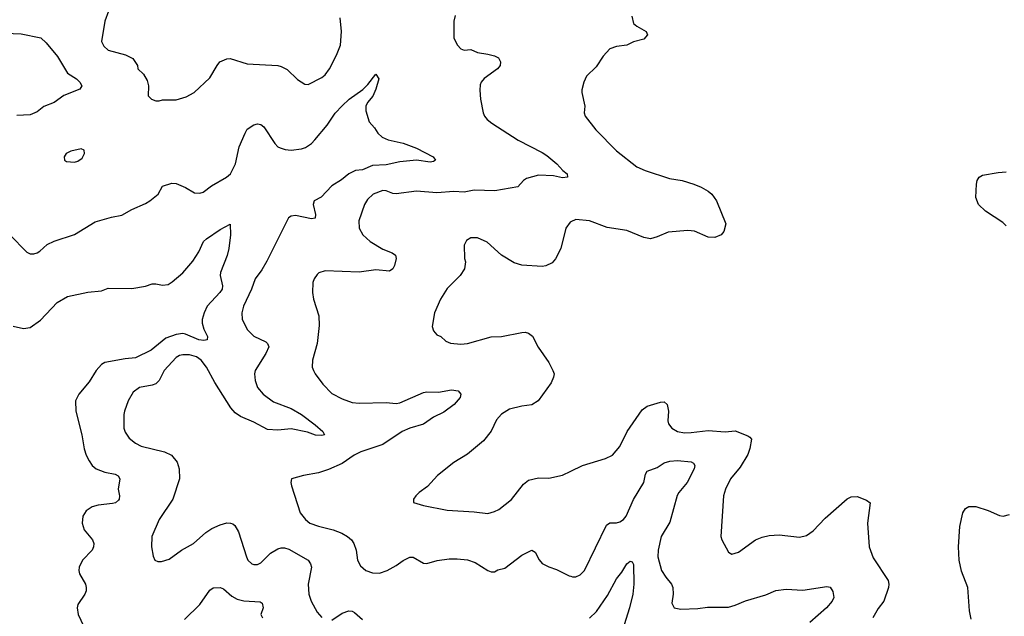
# Model space of a CAD drawing. Header units: inches. Extents: x 1305375 to 1407406, y 744550 to 841633.
# Tile 326 of 509: x 1366747 to 1372558, y 784200 to 787719. Entities that reach past the tile are written whole.
import ezdxf

# ---------------------------------------------------------------- set-up
doc = ezdxf.new("R2010")
doc.units = ezdxf.units.IN
doc.header["$MEASUREMENT"] = 0
doc.layers.add('B3768', color=7, linetype='Continuous')
doc.layers.add('B3778', color=7, linetype='Continuous')

msp = doc.modelspace()

# ---------------------------------------------------------------- linework, layer by layer
at = {"layer": 'B3768', "color": 5}
for points, elevation in [([(1367270.5, 787769.5), (1367250.6, 787710), (1367230.4, 787590), (1367243, 787563), (1367270, 787540.3), (1367372.3, 787512.3), (1367414.8, 787490), (1367442, 787450), (1367444.7, 787430), (1367478, 787398), (1367500.5, 787360.5), (1367507.7, 787330), (1367506, 787270), (1367524.7, 787250), (1367550, 787240.7), (1367570, 787240.7), (1367590, 787246.8), (1367670, 787246.8), (1367730, 787264), (1367777.2, 787290), (1367870, 787377.3), (1367912, 787450), (1367929.4, 787470), (1367970, 787488.4), (1367990, 787490.4), (1368090, 787458.9), (1368270, 787448.9), (1368290, 787443.1), (1368325.5, 787425.5), (1368387.1, 787367.1), (1368430, 787339.1), (1368450, 787336.3), (1368530, 787379.3), (1368550, 787394.9), (1368576.3, 787430), (1368616.9, 787510), (1368641.3, 787570), (1368646.9, 787650), (1368638.3, 787730)], 1160), ([(1369316.7, 787743.3), (1369310.3, 787710), (1369310.4, 787610.4), (1369330.8, 787570), (1369350, 787546.8), (1369370, 787538.8), (1369410, 787544), (1369450, 787525.5), (1369510, 787517.1), (1369550, 787506), (1369573.8, 787493.8), (1369585.5, 787470), (1369582.4, 787450), (1369568, 787430), (1369487.6, 787372.4), (1369470.3, 787350), (1369465.2, 787334.8), (1369463, 787303), (1369467.7, 787250), (1369482.6, 787170), (1369490.3, 787150), (1369507, 787130), (1369533.4, 787110), (1369690, 787009.1), (1369830, 786936.5), (1369857.8, 786917.8), (1369917.1, 786870), (1369952.7, 786830), (1369979.3, 786810), (1369981, 786790), (1369950, 786786.6), (1369897.7, 786797.7), (1369810, 786802.7), (1369738.2, 786781.8), (1369720.4, 786770), (1369686.9, 786733.1), (1369550.9, 786709.1), (1369430, 786714), (1369370, 786701.6), (1369310, 786706), (1369210, 786697.4), (1369090, 786708.6), (1368970, 786692.4), (1368950, 786694), (1368910, 786709.8), (1368890, 786711.4), (1368834, 786690), (1368800.9, 786659.1), (1368782.7, 786630), (1368748.1, 786531.9), (1368750.2, 786490), (1368772.7, 786450), (1368815.3, 786410), (1368890, 786365.8), (1368944.8, 786344.8), (1368964.9, 786330), (1368968.5, 786310), (1368958.9, 786270), (1368950, 786249.5), (1368930, 786236.3), (1368850, 786242.8), (1368750, 786230.9), (1368550, 786237), (1368513.2, 786226.8), (1368502.8, 786217.2), (1368484.9, 786190), (1368478, 786170), (1368475.5, 786110), (1368480.5, 786070), (1368512.1, 785972.1), (1368515.6, 785915.6), (1368502, 785810), (1368475.8, 785710), (1368474.4, 785670), (1368480.4, 785650), (1368490.4, 785630), (1368536.4, 785570), (1368590, 785514.4), (1368650, 785482), (1368710, 785461.7), (1368750, 785457.4), (1368910, 785460.4), (1368970, 785454.6), (1368990, 785458.3), (1369130, 785520.2), (1369150, 785523.9), (1369218.5, 785521.5), (1369295.6, 785535.6), (1369334.8, 785530), (1369350.4, 785510.4), (1369346.7, 785490), (1369312, 785450), (1369250, 785403.5), (1369190, 785373.7), (1369130, 785334.2), (1369050.6, 785310), (1369004.9, 785290), (1368890, 785213.6), (1368760.3, 785170), (1368721.7, 785150), (1368650, 785100.3), (1368570, 785065.1), (1368510, 785046), (1368422, 785030), (1368351.3, 785010), (1368347.7, 784990), (1368350.8, 784970), (1368403.1, 784810), (1368433.7, 784770), (1368459.3, 784750), (1368510, 784732.2), (1368598, 784710), (1368648.4, 784690), (1368682.4, 784670), (1368706.4, 784650), (1368719.5, 784630), (1368734, 784590), (1368741, 784530), (1368758, 784498), (1368791, 784470), (1368830, 784456.4), (1368870, 784454.4), (1368916, 784470), (1368970, 784499), (1369010, 784528.9), (1369050, 784548.5), (1369070, 784548.2), (1369130, 784513.4), (1369150, 784510.6), (1369211.4, 784528.6), (1369281.6, 784538.4), (1369330, 784539.2), (1369390, 784533.4), (1369436.4, 784516.4), (1369510, 784470.4), (1369530, 784462), (1369550, 784462.8), (1369570, 784473.4), (1369610, 784483.8), (1369710, 784560.3), (1369770, 784590.7), (1369790, 784578), (1369812.7, 784532.7), (1369830.5, 784510.5), (1369870, 784490.7), (1369916.4, 784476.4), (1369990, 784439.3), (1370000, 784436.2)], 1160), ([(1366610, 787641.7), (1366756.2, 787636.2), (1366872.7, 787612.7), (1366903.4, 787583.4), (1366970, 787503), (1367030, 787403.1), (1367082.4, 787370), (1367103.1, 787350), (1367114.9, 787330), (1367102, 787310), (1367008.5, 787271.5), (1366950, 787231.5), (1366890, 787207.8), (1366850, 787175.1), (1366810, 787158.7), (1366730, 787153.7)], 1140), ([(1366690, 786450.7), (1366790, 786347.7), (1366810, 786339.1), (1366830, 786339.1), (1366850, 786344), (1366866, 786354), (1366910, 786394), (1366950, 786412), (1367070, 786452.4), (1367192.2, 786527.8), (1367290, 786554.9), (1367350, 786566), (1367410, 786600.4), (1367490, 786635.8), (1367515.1, 786650), (1367564, 786690), (1367590, 786738), (1367645.6, 786754.4), (1367670, 786753.4), (1367726, 786730), (1367778.8, 786698.8), (1367810, 786695.5), (1367830, 786702.4), (1367880, 786740), (1367967.6, 786790), (1367992, 786810), (1368021.4, 786870), (1368042.6, 786970), (1368077.6, 787050), (1368090, 787073), (1368130, 787099.5), (1368150, 787104.4), (1368170, 787100.4), (1368187.7, 787087.7), (1368253.7, 786990), (1368270, 786970.4), (1368283.7, 786963.7), (1368313.3, 786953.3), (1368350, 786950.2), (1368410, 786958), (1368434.2, 786965.8), (1368469.7, 786990), (1368488.5, 787010), (1368561.8, 787098.2), (1368610, 787167.2), (1368650, 787212), (1368692, 787250), (1368771.9, 787308.1), (1368802, 787338), (1368850, 787398), (1368866, 787370), (1368848.4, 787310), (1368831.5, 787268.5), (1368799.1, 787230), (1368790.5, 787210), (1368790, 787182), (1368810, 787116), (1368841.3, 787081.3), (1368860.5, 787050), (1368885.9, 787025.9), (1368921, 787010), (1369010, 786990.2), (1369090, 786961.3), (1369186.8, 786910), (1369201, 786890), (1369190, 786882.7), (1369170, 786878.7), (1369090, 786889.8), (1368990, 786881.5), (1368910, 786863.2), (1368830, 786859.8), (1368770, 786834.1), (1368730, 786829), (1368690.1, 786809.9), (1368646.2, 786773.8), (1368590, 786738.9), (1368527, 786673), (1368485.5, 786650), (1368478.7, 786630), (1368493.7, 786570), (1368491.8, 786548.2), (1368470, 786544.4), (1368375.3, 786564.7), (1368350, 786559.6), (1368334, 786550), (1368205.8, 786294.2), (1368176.4, 786243.6), (1368136.5, 786190), (1368115.5, 786130), (1368067.9, 786030), (1368058.3, 785990), (1368061.1, 785950), (1368092.4, 785890), (1368130, 785852.4), (1368199.4, 785819.4), (1368210.4, 785810), (1368217.6, 785790), (1368200.9, 785750), (1368138, 785650), (1368133.1, 785630), (1368136.1, 785590), (1368150.2, 785550), (1368184.9, 785510), (1368245.5, 785465.5), (1368350, 785425.8), (1368410, 785390.2), (1368491.8, 785330), (1368537.3, 785290), (1368546, 785270), (1368530, 785265.7), (1368492.3, 785267.7), (1368445.1, 785285.1), (1368350, 785306), (1368270, 785298.4), (1368210, 785302), (1368130, 785344.6), (1368050, 785379), (1368019.9, 785399.9), (1367993.2, 785430), (1367899.4, 785579.4), (1367850.6, 785670), (1367818.2, 785710), (1367790, 785731.4), (1367750, 785742), (1367710, 785742.4), (1367690, 785738), (1367670, 785726.9), (1367599.6, 785650), (1367570.3, 785590), (1367550, 785571.1), (1367530, 785563.5), (1367454, 785550), (1367417.8, 785522.2), (1367388.4, 785471.6), (1367364.9, 785410), (1367362.4, 785390), (1367362.4, 785310), (1367370, 785286.8), (1367393, 785250), (1367430, 785220.4), (1367464.2, 785204.2), (1367601, 785170), (1367644, 785150), (1367676.4, 785110), (1367688.7, 785070), (1367690.4, 785010), (1367652, 784890), (1367570.4, 784770), (1367527.7, 784670), (1367524.9, 784610), (1367534.4, 784554.4), (1367544.7, 784530), (1367563.5, 784523.5), (1367583.5, 784523.5), (1367630, 784536.3), (1367702.7, 784590), (1367772.3, 784630), (1367845.7, 784694.3), (1367882.2, 784717.8), (1367930, 784740.3), (1367970, 784750.3), (1367992, 784750), (1368005.8, 784745.8), (1368016.4, 784736.4), (1368039, 784699), (1368085.3, 784550), (1368094.4, 784530), (1368117.3, 784510), (1368130, 784504.9), (1368150, 784505.8), (1368170, 784516.1), (1368227.7, 784572.3), (1368270, 784597.6), (1368290, 784602.9), (1368310, 784603.2), (1368336.3, 784596.3), (1368450.2, 784530.2), (1368464, 784510), (1368469.2, 784490), (1368450.3, 784390.3), (1368453.4, 784330), (1368467, 784290), (1368503.8, 784223.8), (1368530, 784192.2)], 1140), ([(1366708.3, 785911.7), (1366770, 785897.7), (1366810, 785903.6), (1366870, 785946.3), (1366969.1, 786050.9), (1367030, 786087.4), (1367150, 786112.9), (1367230, 786119.5), (1367270, 786136.4), (1367410, 786133), (1367490, 786148.2), (1367530, 786160.5), (1367550, 786161.6), (1367590, 786152.7), (1367622.9, 786157.1), (1367647.5, 786172.5), (1367710, 786227), (1367770, 786295.2), (1367804, 786350), (1367831.2, 786410), (1367850, 786427.4), (1367930, 786481.6), (1367990, 786514), (1367990.9, 786450.9), (1367981.3, 786370), (1367971.3, 786328.7), (1367932.5, 786227.5), (1367930.5, 786209.5), (1367944.2, 786150), (1367941.7, 786130), (1367928.9, 786110), (1367854.2, 786030), (1367835.1, 785990), (1367823.8, 785950), (1367824.2, 785930), (1367834, 785894), (1367856.4, 785850), (1367854, 785830), (1367833.8, 785826.2), (1367804.5, 785830), (1367725, 785865), (1367710, 785867.5), (1367670, 785861.8), (1367610, 785839.9), (1367522.6, 785770), (1367430, 785725.4), (1367370, 785719.6), (1367250, 785696.4), (1367230, 785684.4), (1367199, 785650), (1367156.8, 785583.2), (1367096.5, 785510), (1367076.1, 785470), (1367078.5, 785410), (1367114.5, 785270), (1367127.9, 785187.9), (1367140.2, 785150), (1367157.3, 785117.3), (1367175.3, 785090), (1367198.4, 785070), (1367250, 785050.2), (1367310, 785038), (1367328, 785028), (1367338, 785010), (1367328, 784950), (1367336, 784910), (1367334.9, 784890), (1367330, 784884.2), (1367312.7, 784870), (1367295.1, 784864.9), (1367210, 784855.4), (1367175.3, 784844.7), (1367138.9, 784821.1), (1367119.5, 784790), (1367116.9, 784750), (1367127.7, 784710), (1367176.5, 784650), (1367184.6, 784630), (1367183.6, 784610), (1367174.6, 784590), (1367117.4, 784530), (1367098.9, 784490), (1367096.5, 784470), (1367100.3, 784450), (1367134.9, 784390), (1367138.9, 784370), (1367138.9, 784350), (1367132, 784330), (1367090.4, 784270), (1367087.2, 784250), (1367091.8, 784210), (1367124.1, 784144.1)], 1120), ([(1370000, 786526.2), (1369995.9, 786524.1), (1369970.7, 786490), (1369941.1, 786370), (1369910, 786309.3), (1369890, 786284.5), (1369853.5, 786266.5), (1369830, 786262.6), (1369710, 786272.1), (1369665.2, 786285.2), (1369591, 786331), (1369507.2, 786407.2), (1369450, 786432.3), (1369410, 786432.7), (1369383.5, 786416.5), (1369370.9, 786389.1), (1369373.4, 786310), (1369379.1, 786290), (1369373.4, 786250), (1369347.3, 786210), (1369270, 786133.2), (1369230.7, 786070), (1369194.8, 785990), (1369180.7, 785910), (1369190, 785884.7), (1369210, 785861), (1369232, 785850), (1369262.5, 785822.5), (1369290.6, 785810.6), (1369350, 785804.4), (1369390, 785808.5), (1369530, 785847.7), (1369590, 785850.5), (1369710, 785874), (1369730, 785875.8), (1369750, 785870.5), (1369773, 785853), (1369807.9, 785787.9), (1369870, 785696.3), (1369894.6, 785650), (1369901.1, 785630), (1369898.7, 785610), (1369883.4, 785576.6), (1369807.3, 785470), (1369770, 785447.6), (1369710, 785439.7), (1369638, 785422), (1369590, 785392), (1369560.5, 785359.5), (1369528.9, 785291.1), (1369485.4, 785234.6), (1369390, 785157), (1369310, 785107), (1369214, 785030), (1369154.6, 784965.4), (1369104.7, 784930), (1369084.7, 784910), (1369071.3, 784890), (1369072, 784872), (1369130, 784854), (1369270, 784825.3), (1369430, 784816.5), (1369510, 784807.2), (1369550, 784817.6), (1369574.5, 784830), (1369650, 784888.8), (1369720.5, 784979.5), (1369750, 785002), (1369810, 785017.3), (1369870, 785014), (1369950, 785033), (1370000, 785056.9)], 1180), ([(1367720, 784180), (1367810, 784268.8), (1367870, 784354.4), (1367890, 784368.2), (1367930, 784370.6), (1367950, 784361.6), (1367998.4, 784318.4), (1368030, 784300.6), (1368070, 784290.2), (1368165.8, 784285.8), (1368177.6, 784277.6), (1368183.8, 784250), (1368170.7, 784210), (1368181, 784190)], 1120), ([(1368590, 784177), (1368650, 784217.4), (1368690, 784232.6), (1368710, 784230.2), (1368722.7, 784222.7), (1368770, 784180.3)], 1140)]:
    msp.add_lwpolyline(points, dxfattribs=dict(at, elevation=elevation))
at = {"layer": 'B3768', "color": 5, "elevation": 1160}
msp.add_lwpolyline([(1367110, 786957), (1367050, 786944.5), (1367022, 786930), (1367010.7, 786910), (1367011.3, 786890), (1367023.8, 786883.8), (1367070, 786879.1), (1367090, 786884.7), (1367116.5, 786903.5), (1367129.2, 786930), (1367128.7, 786950)], close=True, dxfattribs=at)
at = {"layer": 'B3778', "color": 5}
for points, elevation in [([(1370361, 787741), (1370370, 787698), (1370390, 787681), (1370444.7, 787650), (1370452, 787630), (1370430, 787605.2), (1370370, 787589.3), (1370330, 787569.4), (1370270, 787560.9), (1370230, 787546.6), (1370190, 787504.5), (1370150, 787440.9), (1370093.5, 787386.5), (1370077.6, 787350), (1370065.8, 787305.8), (1370065.5, 787290), (1370083, 787210), (1370079.1, 787170), (1370084.9, 787150), (1370148.2, 787070), (1370270, 786944.9), (1370390, 786852.2), (1370438.8, 786830), (1370583, 786783), (1370658, 786770), (1370726, 786750), (1370770, 786732), (1370810, 786708.4), (1370832.2, 786690), (1370860.3, 786650), (1370914.4, 786514.4), (1370904, 786470), (1370887.3, 786450), (1370850, 786434), (1370810, 786437.2), (1370730, 786472.1), (1370690, 786475.3), (1370574.3, 786465.7), (1370510, 786438.7), (1370470, 786427.6), (1370430, 786434), (1370330, 786475.5), (1370213.6, 786493.6), (1370110, 786533.6), (1370030, 786540.9), (1370000, 786526.2)], 1180), ([(1372570, 786504.2), (1372550, 786522.4), (1372446.6, 786590), (1372406, 786630), (1372389.7, 786670.3), (1372394, 786750), (1372398.4, 786770), (1372409.4, 786790), (1372430, 786802), (1372521.7, 786818.3), (1372570, 786822)], 1180), ([(1370000, 785056.9), (1370069.8, 785090.2), (1370204, 785130), (1370246, 785150), (1370290, 785200.7), (1370331.6, 785290), (1370421.5, 785418.5), (1370450, 785439.5), (1370530, 785463.8), (1370550, 785464.9), (1370568.4, 785448.4), (1370575.6, 785410), (1370572.2, 785352.2), (1370575.6, 785335.6), (1370596.3, 785310), (1370629.1, 785289.1), (1370670, 785283.1), (1370710, 785283.6), (1370810, 785296.1), (1370910, 785288.8), (1370970, 785294.9), (1371044.5, 785264.5), (1371057.3, 785257.3), (1371065.4, 785245.4), (1371056.4, 785190), (1371044.9, 785155.1), (1371000, 785080), (1370943.1, 785010), (1370912.4, 784950), (1370900.4, 784910), (1370886, 784670), (1370890.8, 784650), (1370930, 784578), (1370950, 784566.8), (1370990, 784577.3), (1371089.7, 784650.3), (1371130, 784667), (1371170, 784675.8), (1371230, 784680.3), (1371350, 784666), (1371390, 784676.4), (1371430, 784703.1), (1371500.6, 784779.4), (1371630, 784891.8), (1371655.5, 784904.5), (1371690, 784906.3), (1371745.5, 784885.5), (1371766, 784870), (1371750.3, 784750), (1371761.3, 784610), (1371784.7, 784544.7), (1371873, 784410), (1371877.1, 784390), (1371874, 784370), (1371846.4, 784290), (1371813.8, 784246.2), (1371782.4, 784190)], 1180), ([(1370000, 784436.2), (1370010, 784433), (1370030, 784433), (1370055.6, 784444.4), (1370080.9, 784470), (1370210, 784737.3), (1370230, 784750.5), (1370270, 784750.4), (1370290, 784757.1), (1370310, 784770.5), (1370327.3, 784790), (1370370.7, 784889.3), (1370431.1, 784990), (1370441.3, 785038.7), (1370450, 785055.5), (1370510, 785078.5), (1370550, 785104.9), (1370584.7, 785115.3), (1370630, 785119.8), (1370710, 785111.3), (1370723.8, 785103.8), (1370732.7, 785090), (1370728.9, 785070), (1370687.3, 784990), (1370636.8, 784930), (1370628, 784912), (1370584.4, 784755.6), (1370533.2, 784670), (1370515, 784590), (1370513.8, 784550), (1370535.3, 784470), (1370560.3, 784430), (1370593.4, 784390), (1370601.7, 784370), (1370603.1, 784330), (1370597.1, 784277.1), (1370610.4, 784250.4), (1370650, 784242.6), (1370750, 784246.5), (1370806.5, 784253.5), (1370930, 784254.3), (1370970, 784264.8), (1371030, 784291.8), (1371150, 784326.2), (1371210, 784352.7), (1371270, 784360.2), (1371370, 784353), (1371510, 784376.3), (1371530, 784371), (1371545.8, 784345.8), (1371553, 784310), (1371543, 784290), (1371508.5, 784250), (1371410, 784162.3)], 1160), ([(1372362, 784182), (1372352.5, 784232.5), (1372343, 784370), (1372305.8, 784465.8), (1372292.1, 784530), (1372288.4, 784610), (1372296.3, 784730), (1372314.5, 784810), (1372330, 784836), (1372350, 784846.8), (1372390, 784846.8), (1372463.4, 784823.4), (1372530, 784794), (1372550.7, 784790.7), (1372590, 784800.7)], 1180), ([(1370110, 784189.4), (1370151.7, 784228.3), (1370216.9, 784323.1), (1370270, 784421.5), (1370300.7, 784459.3), (1370330, 784508.8), (1370350, 784526), (1370361.4, 784521.4), (1370370, 784504.7), (1370371.6, 784388.4), (1370365.4, 784330), (1370346.7, 784250), (1370314, 784150)], 1140)]:
    msp.add_lwpolyline(points, dxfattribs=dict(at, elevation=elevation))

doc.saveas('drawing.dxf')
